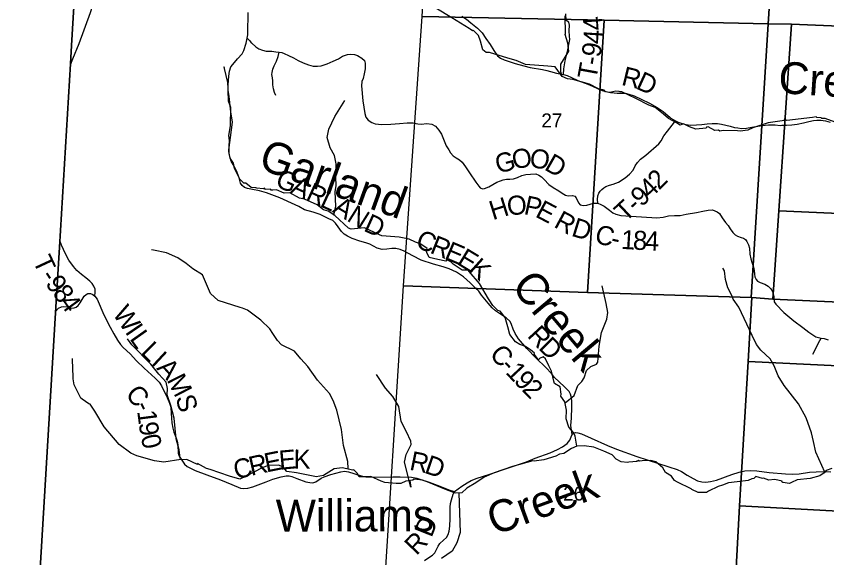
# Model space of a CAD drawing. Extents: x 1878108 to 2183446, y 146837 to 508383.
# Drawn here: x 2008020 to 2020751, y 219622 to 228134 of the extents above; entities that cross this region are included whole.
import ezdxf

# ---------------------------------------------------------------- set-up
doc = ezdxf.new("R2010")
doc.units = 0
for name, color, linetype in [('GM_X_Adjacent_County', 7, 'Continuous'), ('GM_X_County', 7, 'Continuous'), ('GM_X_County_Road', 7, 'Continuous'), ('GM_X_County_Road_Text', 7, 'Continuous'), ('GM_X_Minor_River', 7, 'Continuous'), ('GM_X_Minor_River_Text', 7, 'Continuous'), ('GM_X_Section', 7, 'Continuous'), ('GM_X_Section_Text', 7, 'Continuous'), ('GM_X_Township', 7, 'Continuous'), ('GM_X_Township_Road', 7, 'Continuous'), ('GM_X_Township_Road_Text', 7, 'Continuous')]:
    doc.layers.add(name, color=color, linetype=linetype)

msp = doc.modelspace()

# ---------------------------------------------------------------- linework, layer by layer
at = {"layer": 'GM_X_Adjacent_County'}
msp.add_lwpolyline([(2009016, 229762), (2008888, 227673), (2008870, 227386), (2008698, 224504), (2008642, 223563), (2008270, 217353), (2008056, 213785), (2008020, 213174), (2010538, 213073), (2015261, 212882), (2022114, 212606)], dxfattribs=at)
at = {"layer": 'GM_X_County'}
msp.add_lwpolyline([(2022114, 212606), (2015261, 212882), (2010538, 213073), (2008020, 213174), (2008056, 213785), (2008270, 217353), (2008642, 223563), (2008698, 224504), (2008870, 227386), (2008888, 227673), (2009016, 229762)], dxfattribs=at)
at = {"layer": 'GM_X_County_Road'}
for points in [[(2008870, 227372), (2008910, 227462), (2009006, 227706), (2009188, 228193), (2009322, 228626), (2009434, 229027), (2009496, 229296), (2009563, 229527), (2009626, 229729)], [(2011645, 227787), (2011645, 227787), (2011656, 227841), (2011658, 227975), (2011664, 228080), (2011664, 228193)], [(2015018, 228134), (2015092, 228086), (2015162, 228032), (2015265, 227945), (2015337, 227874), (2015398, 227781), (2015465, 227688), (2015523, 227597), (2015581, 227512), (2015624, 227476), (2015684, 227448), (2015854, 227390), (2015992, 227353), (2016092, 227327), (2016283, 227298), (2016356, 227278)], [(2016749, 221561), (2016731, 221700), (2016739, 221814), (2016748, 221988), (2016748, 222082), (2016740, 222135), (2016724, 222194), (2016705, 222235), (2016624, 222312), (2016474, 222458), (2016429, 222516), (2016340, 222613), (2016187, 222761), (2016042, 222913), (2015909, 223063), (2015855, 223149), (2015824, 223217), (2015798, 223290), (2015776, 223338), (2015717, 223395), (2015611, 223464), (2015547, 223504), (2015496, 223553), (2015432, 223625), (2015330, 223749), (2015283, 223810), (2015235, 223862), (2015151, 223942), (2015044, 224040), (2014936, 224109), (2014818, 224166), (2014723, 224193), (2014573, 224235), (2014382, 224299), (2014251, 224368), (2014111, 224443), (2014052, 224467), (2013983, 224485), (2013920, 224484), (2013843, 224474), (2013767, 224465), (2013691, 224488), (2013575, 224550), (2013511, 224574), (2013419, 224600), (2013296, 224640), (2013224, 224679), (2013171, 224710), (2013129, 224752), (2013076, 224825), (2013033, 224882), (2012990, 224921), (2012931, 224951), (2012794, 225018), (2012686, 225052), (2012547, 225093), (2012459, 225142), (2012400, 225167), (2012160, 225277), (2011953, 225359), (2011839, 225391), (2011732, 225411), (2011653, 225424), (2011604, 225441), (2011568, 225471), (2011543, 225510), (2011519, 225593), (2011489, 225675), (2011441, 225775), (2011396, 225855), (2011378, 225909), (2011364, 225976), (2011365, 226072), (2011383, 226225), (2011415, 226468), (2011393, 226631), (2011364, 226872), (2011351, 226970), (2011348, 227053), (2011357, 227190), (2011367, 227270), (2011393, 227337), (2011447, 227404), (2011496, 227462), (2011566, 227542), (2011597, 227597), (2011632, 227712), (2011645, 227787)], [(2011645, 227787), (2011688, 227747), (2011711, 227716), (2011719, 227709), (2011781, 227654), (2011829, 227621), (2011888, 227600), (2011948, 227586), (2012036, 227582), (2012099, 227576)], [(2012099, 227576), (2012151, 227571), (2012189, 227564), (2012228, 227549), (2012295, 227515), (2012377, 227477), (2012448, 227440), (2012527, 227403), (2012611, 227368), (2012685, 227350), (2012751, 227348), (2012811, 227354), (2012906, 227385), (2012997, 227427), (2013079, 227466), (2013145, 227506), (2013221, 227531), (2013276, 227536), (2013331, 227533), (2013381, 227514), (2013449, 227474), (2013492, 227436), (2013502, 227396), (2013501, 227305), (2013486, 227229), (2013467, 227156), (2013450, 227106), (2013441, 227040), (2013465, 226804), (2013493, 226607), (2013511, 226546), (2013546, 226502), (2013603, 226463), (2013657, 226443), (2013760, 226434), (2013901, 226439), (2014042, 226448), (2014162, 226458), (2014253, 226458), (2014326, 226442), (2014381, 226437), (2014469, 226446), (2014548, 226437), (2014605, 226403), (2014658, 226345), (2014698, 226282), (2014731, 226200), (2014773, 226097), (2014813, 226032), (2014841, 225988), (2014880, 225939), (2014928, 225907), (2014984, 225875), (2015026, 225842), (2015075, 225767), (2015139, 225673), (2015236, 225528), (2015283, 225460), (2015309, 225434), (2015344, 225422), (2015377, 225428), (2015443, 225454), (2015568, 225524), (2015625, 225546), (2015670, 225562), (2015722, 225570), (2015771, 225574), (2015828, 225579), (2015893, 225599), (2015962, 225632), (2016025, 225645), (2016097, 225653), (2016180, 225654), (2016228, 225635), (2016269, 225608), (2016311, 225566), (2016383, 225488), (2016454, 225441), (2016541, 225389), (2016596, 225351), (2016645, 225321), (2016688, 225311), (2016759, 225316), (2016795, 225306), (2016813, 225281), (2016851, 225202), (2016879, 225170), (2016927, 225157), (2016982, 225165), (2017089, 225194), (2017153, 225196), (2017204, 225175), (2017245, 225154), (2017254, 225149), (2017296, 225119), (2017339, 225085), (2017390, 225044), (2017438, 225024), (2017515, 225003), (2017592, 224996), (2017839, 224981), (2018080, 224967), (2018180, 224975), (2018262, 224996), (2018358, 225000), (2018448, 225002), (2018541, 225020), (2018702, 225048), (2018803, 225071), (2018885, 225085), (2018954, 225090), (2019031, 225061), (2019065, 225031), (2019109, 224965), (2019160, 224892), (2019203, 224846), (2019234, 224790), (2019276, 224734), (2019312, 224697), (2019350, 224678), (2019408, 224655), (2019441, 224647), (2019472, 224626), (2019495, 224591), (2019520, 224539), (2019535, 224486), (2019544, 224396), (2019558, 224322), (2019573, 224266), (2019598, 224191), (2019608, 224135), (2019616, 224078), (2019622, 224036), (2019639, 223998), (2019661, 223969), (2019704, 223948), (2019776, 223925), (2019828, 223891), (2019871, 223848), (2019899, 223805), (2019917, 223729), (2019925, 223646), (2019950, 223606), (2020074, 223478), (2020232, 223345), (2020377, 223239), (2020469, 223170), (2020577, 223093), (2020665, 223072), (2020711, 223067), (2020771, 223050)], [(2016356, 227278), (2016410, 227263), (2016508, 227238), (2016613, 227218), (2016671, 227204), (2016742, 227170), (2016841, 227124), (2016997, 227064), (2017073, 227032), (2017159, 226990), (2017222, 226967), (2017281, 226949), (2017353, 226936), (2017411, 226930), (2017460, 226925), (2017533, 226923), (2017585, 226922), (2017642, 226911), (2017726, 226883), (2017834, 226831), (2017966, 226768), (2018085, 226697), (2018180, 226634), (2018255, 226575), (2018285, 226547)], [(2018285, 226547), (2018301, 226532), (2018372, 226490), (2018415, 226469), (2018479, 226446), (2018537, 226430), (2018613, 226422), (2018706, 226424), (2018786, 226432), (2018873, 226441), (2018951, 226450), (2019033, 226447), (2019096, 226437), (2019233, 226404), (2019299, 226387), (2019353, 226377), (2019412, 226368), (2019489, 226373), (2019571, 226390), (2019670, 226408), (2019783, 226423), (2019837, 226427), (2019942, 226424), (2020017, 226418), (2020047, 226419)], [(2020047, 226419), (2020117, 226421), (2020202, 226426), (2020284, 226437), (2020386, 226457), (2020470, 226477), (2020540, 226493), (2020592, 226499), (2020656, 226499), (2020730, 226490), (2020805, 226469)], [(2008638, 223494), (2008683, 223546), (2008729, 223567), (2008770, 223569), (2008826, 223566), (2008890, 223546), (2008930, 223549), (2008961, 223561), (2008992, 223586), (2009026, 223631), (2009089, 223736), (2009117, 223759), (2009147, 223774), (2009188, 223775), (2009225, 223762), (2009255, 223733), (2009290, 223687), (2009398, 223442), (2009496, 223245), (2009555, 223141), (2009611, 223042), (2009657, 222976), (2009700, 222926), (2009811, 222827), (2009907, 222718), (2010027, 222602), (2010204, 222445), (2010263, 222380), (2010299, 222324), (2010389, 222142), (2010429, 222053), (2010446, 221987), (2010455, 221892), (2010463, 221742), (2010477, 221660), (2010493, 221599), (2010529, 221518), (2010549, 221453), (2010556, 221395), (2010562, 221267), (2010577, 221219), (2010665, 221093), (2010707, 221056), (2010829, 220995), (2011014, 220926), (2011226, 220845), (2011405, 220774), (2011542, 220717), (2011597, 220709), (2011657, 220714), (2011738, 220737), (2011947, 220814), (2012050, 220856), (2012182, 220895), (2012262, 220911), (2012309, 220910), (2012350, 220901), (2012425, 220871), (2012571, 220817), (2012629, 220803), (2012677, 220801), (2012723, 220814), (2012808, 220872), (2012858, 220897), (2012963, 220932), (2013119, 220972), (2013178, 220982), (2013236, 220974), (2013424, 220918), (2013513, 220897), (2013635, 220891), (2013937, 220896), (2014048, 220892), (2014230, 220887), (2014314, 220874), (2014359, 220859)], [(2014359, 220859), (2014508, 220810), (2014672, 220750), (2014831, 220684), (2014905, 220666), (2015021, 220747), (2015100, 220800), (2015164, 220835), (2015258, 220872), (2015443, 220932), (2015782, 221044), (2016032, 221131), (2016171, 221190), (2016406, 221273), (2016520, 221322), (2016602, 221367), (2016675, 221420), (2016716, 221471), (2016735, 221525), (2016749, 221561), (2016771, 221581), (2016802, 221589), (2016839, 221586), (2016900, 221568), (2017049, 221504), (2017306, 221387), (2017449, 221328), (2017767, 221215), (2017928, 221160), (2018269, 221050), (2018399, 221011), (2018471, 220979), (2018559, 220923), (2018652, 220867), (2018720, 220834), (2018789, 220816), (2018850, 220811), (2018922, 220819), (2019021, 220843), (2019260, 220929), (2019376, 220970), (2019466, 220987), (2019551, 220995), (2019650, 220989), (2019847, 220964), (2020101, 220940), (2020207, 220936), (2020317, 220943), (2020478, 220967), (2020584, 220975), (2020735, 220979), (2020816, 220971)]]:
    msp.add_lwpolyline(points, dxfattribs=at)
at = {"layer": 'GM_X_Minor_River'}
for points in [[(2016596, 227185), (2016486, 227337), (2016368, 227351), (2016019, 227376), (2015871, 227438), (2015739, 227472), (2015452, 227565), (2015400, 227565), (2015348, 227605), (2015312, 227741), (2015282, 227828), (2015196, 227914), (2015184, 227904), (2015150, 227928), (2015136, 227938), (2014862, 228108), (2014611, 228258)], [(2020940, 226449), (2020724, 226525), (2020672, 226524), (2020664, 226536), (2020592, 226540), (2020586, 226552), (2020528, 226542), (2020125, 226497), (2020081, 226513), (2020085, 226497), (2019828, 226456), (2019590, 226381), (2019511, 226341), (2019391, 226325), (2019347, 226332), (2019123, 226340), (2019072, 226328), (2019052, 226344), (2018990, 226338), (2018890, 226394), (2018864, 226389), (2018856, 226375), (2018696, 226357), (2018596, 226393), (2018501, 226441), (2018447, 226423), (2018389, 226458), (2018263, 226528), (2018185, 226596), (2018053, 226698), (2017955, 226736), (2017750, 226838), (2017532, 226946), (2017506, 226944), (2017492, 226952), (2017436, 226958), (2017342, 226934), (2017277, 226945), (2017253, 226969), (2017163, 226993), (2017023, 227067), (2016761, 227137), (2016678, 227147), (2016596, 227185), (2016574, 227261), (2016574, 227379), (2016683, 227560), (2016699, 227582), (2016681, 227711), (2016639, 227847), (2016645, 227861), (2016641, 228140)], [(2012848, 225093), (2012747, 225169), (2012550, 225259), (2012468, 225275), (2012316, 225357), (2012230, 225353), (2012109, 225406), (2012049, 225400), (2012017, 225402), (2012017, 225416), (2011937, 225410), (2011921, 225432), (2011899, 225420), (2011797, 225432), (2011781, 225436), (2011711, 225442), (2011625, 225508), (2011595, 225512), (2011532, 225572), (2011446, 225740), (2011430, 225824), (2011380, 225904), (2011359, 226007), (2011369, 226179), (2011361, 226260), (2011387, 226410), (2011391, 226697), (2011353, 226799), (2011347, 226972), (2011351, 226996), (2011343, 227094), (2011290, 227311), (2011286, 227339), (2011282, 227323)], [(2013010, 225006), (2013042, 225147), (2013031, 225374), (2013046, 225474), (2013042, 225605), (2013045, 225813), (2013019, 225946), (2012948, 226065), (2012902, 226229), (2012931, 226356), (2013025, 226559), (2013183, 226809)], [(2016823, 221378), (2016801, 221533), (2016773, 221593), (2016701, 221673), (2016659, 221807), (2016660, 221942), (2016634, 222072), (2016576, 222160), (2016580, 222194), (2016562, 222307), (2016476, 222360), (2016466, 222397), (2016428, 222555), (2016384, 222641), (2016334, 222749), (2016298, 222779), (2016239, 222755), (2016231, 222745), (2016221, 222735), (2016155, 222823), (2016161, 222837), (2016099, 222891), (2016019, 222945), (2015929, 222973), (2015863, 223015), (2015775, 223133), (2015743, 223252), (2015697, 223400), (2015619, 223500), (2015585, 223510), (2015503, 223586), (2015449, 223678), (2015439, 223690), (2015295, 223933), (2015132, 224123), (2015118, 224143), (2015026, 224145), (2014882, 224237), (2014848, 224275), (2014782, 224305), (2014768, 224285), (2014642, 224309), (2014503, 224342), (2014471, 224421), (2014457, 224439), (2014473, 224485), (2014377, 224551), (2014305, 224577), (2014291, 224581), (2014191, 224629), (2014033, 224660), (2013764, 224680), (2013724, 224698), (2013490, 224810), (2013283, 224787), (2013239, 224805), (2013025, 225001), (2012917, 225071), (2012848, 225093)], [(2013235, 221026), (2013227, 221136), (2013162, 221385), (2013126, 221637), (2013055, 221942), (2013000, 222092), (2012940, 222202), (2012752, 222412), (2012599, 222628), (2012491, 222748), (2012389, 222871), (2012187, 222968), (2012123, 223036), (2012052, 223148), (2012005, 223218), (2011863, 223359), (2011652, 223514), (2011575, 223547), (2011536, 223556), (2011194, 223665), (2011073, 223777), (2010947, 224070), (2010794, 224161), (2010691, 224248), (2010558, 224335), (2010380, 224417), (2010176, 224457), (2010146, 224460)], [(2020721, 220967), (2020581, 221280), (2020544, 221452), (2020512, 221587), (2020428, 221820), (2020305, 222041), (2020080, 222332), (2019987, 222484), (2019924, 222638), (2019859, 222748), (2019714, 222885), (2019646, 222976), (2019579, 223114), (2019371, 223562), (2019281, 223689), (2019262, 223732), (2019196, 223864), (2019159, 223998), (2019143, 224130), (2019120, 224175)], [(2016640, 222056), (2016783, 222173), (2016840, 222332), (2016904, 222392), (2016939, 222451), (2016979, 222566), (2017045, 222626), (2017136, 222665), (2017154, 222695), (2017178, 222947), (2017211, 223162), (2017297, 223372), (2017310, 223476), (2017288, 223617), (2017221, 223895)], [(2010598, 221179), (2010593, 221190), (2010581, 221321), (2010530, 221491), (2010500, 221819), (2010448, 222017), (2010391, 222181), (2010398, 222281), (2010373, 222382), (2010257, 222508), (2010132, 222664), (2009836, 222971), (2009765, 223063)], [(2013306, 220999), (2013140, 221037), (2013011, 221022), (2012847, 220915), (2012731, 220897), (2012709, 220899), (2012424, 220959), (2012270, 220978), (2012214, 221044), (2012144, 221080), (2011975, 221072), (2011885, 221034), (2011632, 220907), (2011534, 220860), (2011372, 220906), (2011067, 221010), (2011009, 221024), (2010865, 221102), (2010865, 221090), (2010697, 221167), (2010621, 221163), (2010607, 221167), (2010340, 221124), (2010192, 221148), (2009915, 221224), (2009821, 221266), (2009637, 221404), (2009403, 221680), (2009255, 221927), (2009180, 222039), (2009158, 222041), (2009058, 222117), (2009034, 222133), (2008930, 222341), (2008912, 222437), (2008914, 222464), (2008903, 222734), (2008903, 222755)], [(2014201, 220836), (2014219, 220730), (2014120, 221125), (2014142, 221247), (2014221, 221404), (2014219, 221454), (2014151, 221602), (2014068, 221762), (2014028, 221999), (2013935, 222159), (2013819, 222286), (2013676, 222502)], [(2017443, 221171), (2017380, 221241), (2017248, 221297), (2017094, 221359), (2016942, 221382), (2016823, 221378), (2016743, 221342), (2016619, 221261), (2016555, 221249), (2016495, 221217), (2016308, 221162), (2016154, 221140), (2016134, 221146), (2015813, 221059), (2015524, 220960), (2015368, 220887), (2015238, 220801), (2015099, 220716), (2015017, 220642), (2014915, 220637), (2014751, 220701), (2014500, 220805), (2014400, 220841), (2014270, 220858), (2014250, 220844), (2014141, 220826), (2014061, 220788), (2014009, 220790), (2013987, 220790), (2013807, 220805), (2013749, 220827), (2013588, 220901), (2013528, 220893), (2013404, 220897), (2013376, 220951), (2013322, 221007), (2013306, 220999)], [(2020829, 221023), (2020743, 220992), (2020707, 220958), (2020643, 220910), (2020488, 220867), (2020288, 220847), (2020194, 220804), (2020164, 220792), (2020059, 220808), (2020043, 220814), (2020049, 220824), (2019981, 220844), (2019929, 220854), (2019841, 220840), (2019755, 220876), (2019743, 220869), (2019635, 220899), (2019607, 220869), (2019575, 220865), (2019514, 220835), (2019344, 220818), (2019206, 220800), (2019111, 220762), (2019043, 220745), (2018893, 220669), (2018863, 220651), (2018729, 220648), (2018632, 220698), (2018618, 220706), (2018408, 220810), (2018360, 220838), (2018314, 220904), (2018218, 220964), (2018178, 221036), (2018068, 221132), (2017986, 221150), (2017853, 221146), (2017807, 221142), (2017795, 221154), (2017783, 221138), (2017771, 221150), (2017765, 221138), (2017639, 221125), (2017623, 221121), (2017519, 221129), (2017442, 221171)], [(2014972, 220640), (2014992, 220019), (2014939, 219859), (2014869, 219725), (2014700, 219610)]]:
    msp.add_lwpolyline(points, dxfattribs=at)
at = {"layer": 'GM_X_Section'}
for points in [[(2014469, 229373), (2014471, 229389), (2019912, 229298), (2019831, 228016), (2017253, 228069), (2014396, 228128)], [(2025382, 229207), (2025381, 229188), (2025290, 227792), (2024327, 227833), (2020197, 228008), (2019831, 228016), (2019912, 229298)], [(2017253, 228069), (2016994, 223794), (2014100, 223898), (2014396, 228128)], [(2019831, 228016), (2019561, 223713), (2016994, 223794), (2017253, 228069)], [(2020197, 228008), (2019996, 225077), (2019901, 223689), (2019576, 223712), (2019561, 223713), (2019831, 228016)], [(2024327, 227833), (2024131, 224889), (2019996, 225077), (2020197, 228008)], [(2019996, 225077), (2024131, 224889), (2025104, 224845), (2025017, 223457), (2019901, 223689)], [(2016994, 223794), (2019561, 223713), (2019576, 223712), (2019514, 222706), (2019378, 220437), (2019257, 218185), (2013761, 218471), (2014100, 223898)], [(2019901, 223689), (2025017, 223457), (2024952, 222443), (2019514, 222706), (2019576, 223712)], [(2019514, 222706), (2024952, 222443), (2024807, 220146), (2019378, 220437)], [(2024807, 220146), (2024671, 217914), (2019257, 218185), (2019378, 220437)]]:
    msp.add_lwpolyline(points, close=True, dxfattribs=at)
at = {"layer": 'GM_X_Township'}
msp.add_lwpolyline([(2022114, 212606), (2015261, 212882), (2010538, 213073), (2008020, 213174), (2008056, 213785), (2008270, 217353), (2008642, 223563), (2008698, 224504), (2008870, 227386), (2008888, 227673), (2009016, 229762)], dxfattribs=at)
at = {"layer": 'GM_X_Township_Road'}
for points in [[(2016613, 227218), (2016619, 227305), (2016639, 227430), (2016655, 227495), (2016682, 227603), (2016705, 227714), (2016715, 227766), (2016710, 227822), (2016704, 227902), (2016711, 227993), (2016699, 228040), (2016656, 228068), (2016651, 228170)], [(2012096, 226885), (2012075, 226935), (2012058, 226994), (2012050, 227053), (2012048, 227116), (2012043, 227164), (2012036, 227216), (2012039, 227247), (2012050, 227299), (2012073, 227353), (2012110, 227427), (2012135, 227499), (2012151, 227571)], [(2017153, 225196), (2017150, 225254), (2017155, 225309), (2017170, 225353), (2017191, 225382), (2017217, 225411), (2017248, 225436), (2017279, 225456), (2017339, 225477), (2017395, 225492), (2017480, 225525), (2017585, 225593), (2017651, 225653), (2017707, 225713), (2017742, 225783), (2017776, 225834), (2017827, 225888), (2017906, 225952), (2018112, 226129), (2018151, 226177), (2018190, 226253), (2018249, 226325), (2018323, 226420), (2018372, 226490)], [(2009255, 223733), (2009262, 223797), (2009257, 223842), (2009237, 223892), (2009212, 223932), (2009178, 223970), (2009115, 224020), (2009047, 224073), (2008974, 224135), (2008918, 224198), (2008844, 224302), (2008794, 224400), (2008731, 224536), (2008705, 224610)], [(2020530, 222821), (2020577, 222911), (2020618, 223003), (2020665, 223072)], [(2014431, 219580), (2014518, 219636), (2014558, 219665), (2014592, 219699), (2014628, 219763), (2014646, 219806), (2014672, 219845), (2014731, 219898), (2014778, 219943), (2014802, 219987), (2014818, 220042), (2014828, 220120), (2014836, 220242), (2014836, 220419), (2014839, 220478), (2014857, 220534), (2014884, 220620), (2014905, 220666)]]:
    msp.add_lwpolyline(points, dxfattribs=at)

# ---------------------------------------------------------------- texts
at = {"layer": 'GM_X_County_Road_Text'}
for s, rotation, p in [('R', 346.3358, (2017512, 227056)), ('D', 335.3756, (2017737, 227003)), ('G', 14.9251, (2015586, 225657)), ('O', 10.6302, (2015835, 225724)), ('O', 348.754, (2016064, 225773)), ('D', 330.2452, (2016299, 225730)), ('G', 335.572, (2012070, 225472)), ('A', 335.5739, (2012311, 225363)), ('R', 335.5675, (2012551, 225253)), ('L', 335.3596, (2012775, 225152)), ('A', 329.358, (2012972, 225062)), ('H', 17.3671, (2015505, 224926)), ('O', 5.0846, (2015740, 225001)), ('P', 347.959, (2015980, 225026)), ('E', 332.2063, (2016157, 224991)), ('N', 327.7907, (2013197, 224929)), ('D', 335.775, (2013461, 224766)), ('R', 331.6612, (2016449, 224828)), ('D', 342.9484, (2016725, 224686)), ('C', 344.7009, (2017088, 224580)), ('C', 338.2729, (2014275, 224510)), ('1', 356.5063, (2017513, 224478)), ('8', 356.9001, (2017700, 224467)), ('4', 357.717, (2017889, 224457)), ('R', 338.2283, (2014503, 224419)), ('E', 336.8889, (2014730, 224328)), ('-', 347.826, (2017343, 224511)), ('E', 328.8205, (2014927, 224245)), ('K', 318.0358, (2015107, 224138)), ('W', 304.3005, (2009524, 223459)), ('I', 304.3377, (2009720, 223172)), ('L', 305.2084, (2009792, 223066)), ('R', 312.6728, (2016034, 223103)), ('D', 315.1012, (2016210, 222912)), ('L', 315.8278, (2009961, 222837)), ('C', 311.4154, (2015440, 222812)), ('I', 317.2231, (2010127, 222675)), ('A', 312.1448, (2010213, 222596)), ('-', 312.6481, (2015608, 222622)), ('1', 313.1524, (2015693, 222530)), ('9', 313.6665, (2015822, 222393)), ('M', 297.0241, (2010378, 222418)), ('2', 313.7988, (2015950, 222258)), ('C', 310.959, (2009721, 222181)), ('S', 285.4925, (2010520, 222143)), ('-', 296.6733, (2009872, 222011)), ('1', 277.2686, (2009919, 221927)), ('9', 277.7801, (2009943, 221741)), ('0', 282.8111, (2009973, 221529)), ('E', 11.3452, (2011947, 220962)), ('E', 5.1453, (2012159, 221005)), ('K', 359.1294, (2012374, 221025)), ('R', 348.4513, (2014184, 221008)), ('C', 12.6304, (2011468, 220855)), ('R', 12.6247, (2011709, 220909)), ('D', 341.0259, (2014416, 220961))]:
    msp.add_text(s, height=300, rotation=rotation, dxfattribs=at).set_placement(p)
at = {"layer": 'GM_X_Minor_River_Text'}
for s, rotation, p in [('Creek', 356.1515, (2019979, 226927)), ('Garland', 340.1334, (2011802, 225748)), ('Creek', 310.1368, (2015780, 223877)), ('Creek', 20.1308, (2015529, 219970)), ('Williams', 0.1307, (2012097, 220034))]:
    msp.add_text(s, height=500, rotation=rotation, dxfattribs=at).set_placement(p)
at = {"layer": 'GM_X_Section_Text'}
for s, p in [('27', (2016268, 226385)), ('26', (2016611, 220522))]:
    msp.add_text(s, height=221, rotation=0, dxfattribs=at).set_placement(p)
at = {"layer": 'GM_X_Township_Road_Text'}
for s, rotation, p in [('4', 94.394, (2017235, 227919)), ('4', 86.3482, (2017223, 227689)), ('9', 81.0918, (2017192, 227477)), ('T', 79.5276, (2017128, 227126)), ('-', 79.8371, (2017169, 227348)), ('2', 45.3268, (2018117, 225389)), ('4', 43.961, (2017979, 225255)), ('9', 43.407, (2017842, 225126)), ('T', 43.0875, (2017587, 224887)), ('-', 43.1508, (2017751, 225041)), ('T', 294.9501, (2008275, 224291)), ('-', 302.89, (2008392, 224048)), ('9', 305.7332, (2008468, 223931)), ('8', 306.1746, (2008578, 223779)), ('4', 306.2464, (2008687, 223630)), ('D', 68.2671, (2014542, 219929)), ('R', 46.5194, (2014307, 219648))]:
    msp.add_text(s, height=300, rotation=rotation, dxfattribs=at).set_placement(p)

doc.saveas('drawing.dxf')
